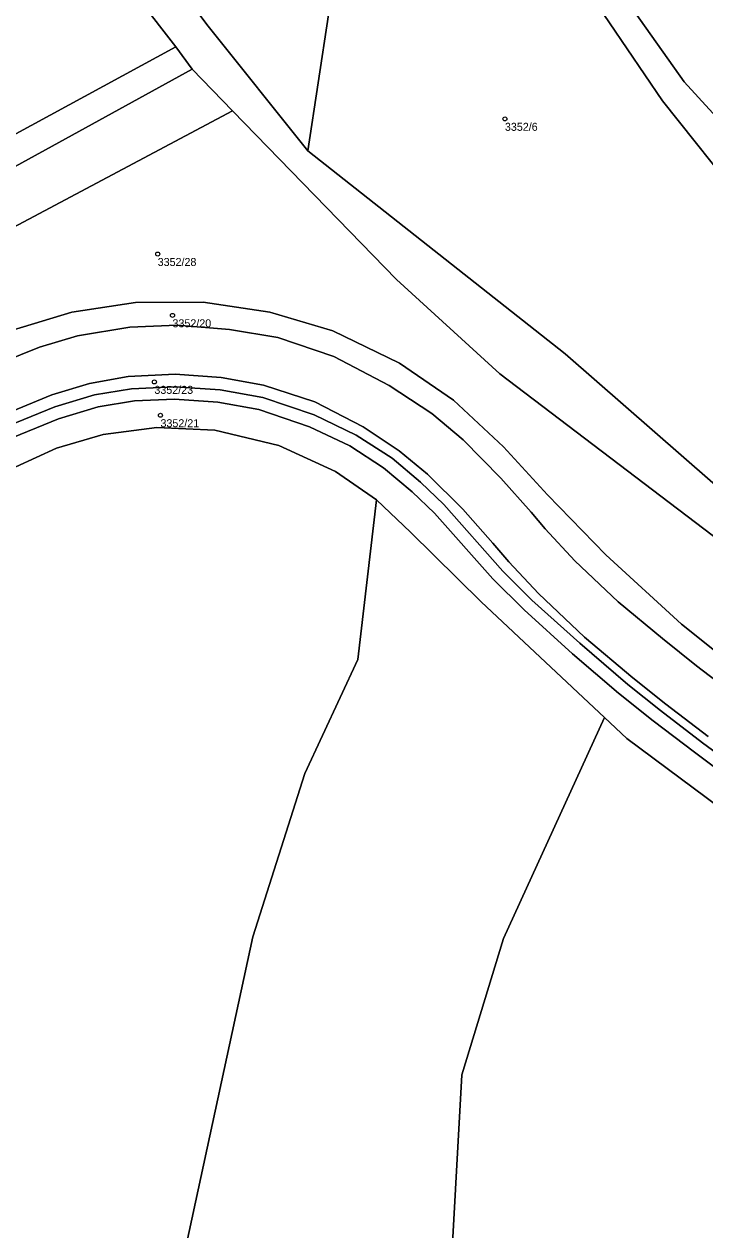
# Model space of a CAD drawing. Extents: x -878211 to -870363, y -1058464 to -1052522.
# Drawn here: x -875408.6 to -875323.6, y -1055893.9 to -1055743.2 of the extents above; entities that cross this region are included whole.
import ezdxf

# ---------------------------------------------------------------- set-up
doc = ezdxf.new("R2010")
doc.units = 0
doc.layers.add('Vrstva 50', color=7, linetype='Continuous')
doc.layers.add('Vrstva 51', color=7, linetype='Continuous')

msp = doc.modelspace()

# ---------------------------------------------------------------- linework, layer by layer
at = {"layer": 'Vrstva 50'}
for centre in [(-875348.6, -1055755.06994), (-875391.95, -1055771.95994), (-875390.1, -1055779.61994), (-875392.36, -1055787.93994), (-875391.6, -1055792.10994)]:
    msp.add_circle(centre, 0.25, dxfattribs=at)
at = {"layer": 'Vrstva 51'}
for points in [[(-875362.12, -1055775.12), (-875349.22, -1055786.91), (-875314.25, -1055813.55), (-875292.16, -1055822.21), (-875294.8, -1055816.16), (-875311.76, -1055810.06), (-875341.09, -1055784.42), (-875373.2, -1055759.08), (-875385.64, -1055743.48), (-875390.8, -1055736.59), (-875501.22, -1055596.49), (-875574.53, -1055507.01), (-875577.27, -1055509.48), (-875503.78, -1055599.06), (-875389.7, -1055746.06), (-875387.64, -1055748.85), (-875382.59, -1055754.05)], [(-875328.92, -1055752.82), (-875346.56, -1055726.78), (-875354.08, -1055714.01), (-875364.18, -1055699.53), (-875373.2, -1055759.08), (-875341.09, -1055784.42), (-875311.76, -1055810.06), (-875294.8, -1055816.16), (-875299.92, -1055804.45), (-875318.66, -1055765.72)], [(-875387.64, -1055748.85), (-875389.7, -1055746.06), (-875512.85, -1055813.07), (-875511.79, -1055817.17), (-875502.74, -1055812.19), (-875463.52, -1055790.61)], [(-875382.59, -1055754.05), (-875387.64, -1055748.85), (-875463.52, -1055790.61), (-875450.42, -1055789.28), (-875438.04, -1055783.55)], [(-875472.51, -1055829.77), (-875389.98, -1055922.01), (-875388.35, -1055895.65), (-875380.09, -1055857.28), (-875373.56, -1055836.86), (-875366.96, -1055822.62), (-875364.64, -1055802.69), (-875369.77, -1055799.13), (-875376.82, -1055795.87), (-875384.81, -1055793.96), (-875392.06, -1055793.64), (-875398.76, -1055794.51), (-875404.59, -1055796.23), (-875409.64, -1055798.56), (-875462.25, -1055827.31)], [(-875292.02, -1055858.74), (-875313.41, -1055847.36), (-875333.37, -1055832.49), (-875336.16, -1055829.88), (-875348.79, -1055857.49), (-875353.98, -1055874.52), (-875355.55, -1055903.1), (-875355.28, -1055915.96), (-875347.24, -1055942.95), (-875343.61, -1055947.89), (-875315.31, -1055924.84), (-875313.02, -1055922.68), (-875288.24, -1055900.41), (-875274.52, -1055867.13)]]:
    msp.add_lwpolyline(points, close=True, dxfattribs=at)
for points in [[(-875412.08, -1055625.28), (-875380.85, -1055719.64), (-875390.8, -1055736.59), (-875385.64, -1055743.48), (-875373.2, -1055759.08), (-875364.18, -1055699.53), (-875354.08, -1055714.01), (-875366.16, -1055690.46), (-875371.17, -1055674.6), (-875388.3, -1055625.31), (-875394.45, -1055602.86), (-875397.36, -1055582.61), (-875399.85, -1055572.9), (-875412.41, -1055551.27)], [(-875379.98, -1055589.11), (-875360.08, -1055623.35), (-875364.72, -1055674.85), (-875362.44, -1055688.65), (-875352.29, -1055710.48), (-875346.32, -1055721.98), (-875326.21, -1055750.45), (-875312.31, -1055765.64), (-875302.14, -1055768.01), (-875296.84, -1055768.84), (-875282.75, -1055770.62), (-875282.84, -1055761.9), (-875303.39, -1055752.11), (-875316.2, -1055737.36), (-875342.23, -1055695.51), (-875349.83, -1055684.12), (-875350.39, -1055676.52), (-875345.53, -1055621.06), (-875354.46, -1055606.09)], [(-875512.85, -1055813.07), (-875389.7, -1055746.06), (-875503.78, -1055599.06)], [(-875394.45, -1055602.86), (-875388.3, -1055625.31), (-875371.17, -1055674.6), (-875366.16, -1055690.46), (-875354.08, -1055714.01), (-875346.56, -1055726.78), (-875328.92, -1055752.82), (-875318.66, -1055765.72), (-875306.53, -1055772.17), (-875297.6, -1055773.12), (-875297.99, -1055769.65), (-875302.29, -1055768.95), (-875302.14, -1055768.01), (-875312.31, -1055765.64), (-875326.21, -1055750.45), (-875346.32, -1055721.98), (-875352.29, -1055710.48), (-875363.44, -1055689.12), (-875368.2, -1055673.6), (-875385.4, -1055622.75), (-875389.42, -1055607.79)], [(-875314.25, -1055813.55), (-875349.22, -1055786.91), (-875362.12, -1055775.12), (-875382.59, -1055754.05), (-875438.04, -1055783.55)], [(-875317.87, -1055825.18), (-875326.54, -1055818.19), (-875335.99, -1055809.56), (-875343.27, -1055802.05), (-875348.78, -1055796.05), (-875355.01, -1055790.22), (-875361.74, -1055785.58), (-875370.09, -1055781.57), (-875377.94, -1055779.2), (-875386.27, -1055777.98), (-875394.7, -1055778.02), (-875402.68, -1055779.24), (-875410.08, -1055781.47)], [(-875410.08, -1055781.47), (-875402.68, -1055779.24), (-875394.7, -1055778.02), (-875386.27, -1055777.98), (-875377.94, -1055779.2), (-875370.09, -1055781.57), (-875361.74, -1055785.58), (-875355.01, -1055790.22), (-875348.78, -1055796.05), (-875343.27, -1055802.05), (-875335.99, -1055809.56), (-875326.54, -1055818.19), (-875317.87, -1055825.18)], [(-875319.61, -1055827.29), (-875324.7, -1055823.4), (-875328.93, -1055820.01), (-875334.44, -1055815.41), (-875339.89, -1055810.29), (-875343.56, -1055806.31), (-875345.33, -1055804.2), (-875349.12, -1055799.95), (-875353.82, -1055795.16), (-875357.72, -1055791.88), (-875363.05, -1055788.37), (-875369.95, -1055784.77), (-875376.96, -1055782.38), (-875382.97, -1055781.37), (-875389.52, -1055780.85), (-875395.43, -1055781.08), (-875401.96, -1055782.16), (-875406.71, -1055783.58), (-875413.86, -1055786.47)], [(-875413.86, -1055786.47), (-875406.71, -1055783.58), (-875401.96, -1055782.16), (-875395.43, -1055781.08), (-875389.52, -1055780.85), (-875382.97, -1055781.37), (-875376.96, -1055782.38), (-875369.95, -1055784.77), (-875363.05, -1055788.37), (-875357.72, -1055791.88), (-875353.82, -1055795.16), (-875349.12, -1055799.95), (-875345.33, -1055804.2), (-875343.56, -1055806.31), (-875339.89, -1055810.29), (-875334.44, -1055815.41), (-875328.93, -1055820.01), (-875324.7, -1055823.4), (-875319.61, -1055827.29)], [(-875411.94, -1055792.33), (-875405.16, -1055789.54), (-875400.48, -1055788.12), (-875395.65, -1055787.24), (-875389.76, -1055786.98), (-875384.02, -1055787.39), (-875378.73, -1055788.33), (-875372.31, -1055790.41), (-875366.3, -1055793.56), (-875361.81, -1055796.54), (-875358.26, -1055799.48), (-875353.84, -1055803.84), (-875350.12, -1055808.08), (-875348.13, -1055810.42), (-875344.4, -1055814.39), (-875338.66, -1055819.85), (-875332.64, -1055824.92), (-875328.52, -1055828.22), (-875323.24, -1055832.25)], [(-875323.24, -1055832.25), (-875328.52, -1055828.22), (-875332.64, -1055824.92), (-875338.66, -1055819.85), (-875344.4, -1055814.39), (-875348.13, -1055810.42), (-875350.12, -1055808.08), (-875353.84, -1055803.84), (-875358.26, -1055799.48), (-875361.81, -1055796.54), (-875366.3, -1055793.56), (-875372.31, -1055790.41), (-875378.73, -1055788.33), (-875384.02, -1055787.39), (-875389.76, -1055786.98), (-875395.65, -1055787.24), (-875400.48, -1055788.12), (-875405.16, -1055789.54), (-875411.94, -1055792.33)], [(-875318.13, -1055837.27), (-875323.92, -1055833.05), (-875329.19, -1055828.98), (-875333.27, -1055825.73), (-875339.26, -1055820.59), (-875345.23, -1055815.19), (-875348.86, -1055811.58), (-875356.23, -1055803.27), (-875359.15, -1055800.46), (-875362.69, -1055797.48), (-875367.16, -1055794.57), (-875372.42, -1055792.05), (-875378.82, -1055789.88), (-875384.14, -1055788.92), (-875389.79, -1055788.53), (-875395.22, -1055788.79), (-875399.84, -1055789.53), (-875404.79, -1055791.05), (-875411.65, -1055793.86)], [(-875411.65, -1055793.86), (-875404.79, -1055791.05), (-875399.84, -1055789.53), (-875395.22, -1055788.79), (-875389.79, -1055788.53), (-875384.14, -1055788.92), (-875378.82, -1055789.88), (-875372.42, -1055792.05), (-875367.16, -1055794.57), (-875362.69, -1055797.48), (-875359.15, -1055800.46), (-875356.23, -1055803.27), (-875348.86, -1055811.58), (-875345.23, -1055815.19), (-875339.26, -1055820.59), (-875333.27, -1055825.73), (-875329.19, -1055828.98), (-875323.92, -1055833.05), (-875318.13, -1055837.27)], [(-875318.96, -1055838.65), (-875324.94, -1055834.21), (-875330.11, -1055830.27), (-875334.4, -1055826.84), (-875340.18, -1055821.91), (-875346.2, -1055816.4), (-875350.11, -1055812.55), (-875357.39, -1055804.32), (-875360.18, -1055801.66), (-875363.76, -1055798.67), (-875367.95, -1055795.92), (-875373, -1055793.54), (-875379.31, -1055791.37), (-875384.42, -1055790.48), (-875389.86, -1055790.1), (-875394.86, -1055790.32), (-875399.36, -1055791.04), (-875404.32, -1055792.54), (-875410.96, -1055795.27)], [(-875410.96, -1055795.27), (-875404.32, -1055792.54), (-875399.36, -1055791.04), (-875394.86, -1055790.32), (-875389.86, -1055790.1), (-875384.42, -1055790.48), (-875379.31, -1055791.37), (-875373, -1055793.54), (-875367.95, -1055795.92), (-875363.76, -1055798.67), (-875360.18, -1055801.66), (-875357.39, -1055804.32), (-875350.11, -1055812.55), (-875346.2, -1055816.4), (-875340.18, -1055821.91), (-875334.4, -1055826.84), (-875330.11, -1055830.27), (-875324.94, -1055834.21), (-875318.96, -1055838.65)], [(-875409.64, -1055798.56), (-875404.59, -1055796.23), (-875398.76, -1055794.51), (-875392.06, -1055793.64), (-875384.81, -1055793.96), (-875376.82, -1055795.87), (-875369.77, -1055799.13), (-875364.64, -1055802.69), (-875360.39, -1055806.7), (-875351.58, -1055815.4), (-875336.16, -1055829.88), (-875333.37, -1055832.49), (-875313.41, -1055847.36)], [(-875355.55, -1055903.1), (-875353.98, -1055874.52), (-875348.79, -1055857.49), (-875336.16, -1055829.88), (-875351.58, -1055815.4), (-875360.39, -1055806.7), (-875364.64, -1055802.69), (-875366.96, -1055822.62), (-875373.56, -1055836.86), (-875380.09, -1055857.28), (-875388.35, -1055895.65)]]:
    msp.add_lwpolyline(points, dxfattribs=at)

# ---------------------------------------------------------------- texts
at = {"layer": 'Vrstva 50'}
for s, p in [('3352/6', (-875348.6, -1055756.559)), ('3352/28', (-875391.95, -1055773.449)), ('3352/20', (-875390.1, -1055781.109)), ('3352/23', (-875392.36, -1055789.429)), ('3352/21', (-875391.6, -1055793.599))]:
    msp.add_text(s, height=0.999996, dxfattribs=at).set_placement(p)

doc.saveas('drawing.dxf')
